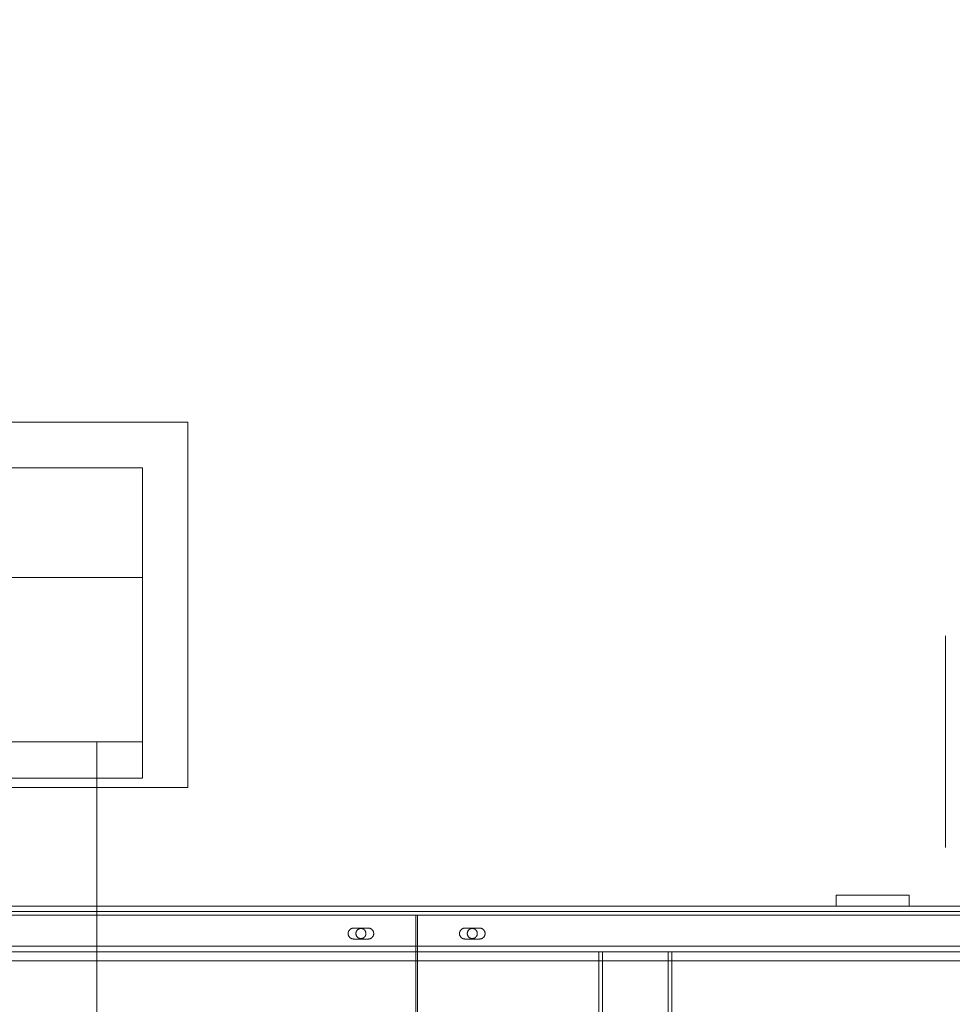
# Model space of a CAD drawing. Header units: millimetres. Extents: x -4395 to 65662, y -65530 to 6847.
# Tile 780 of 1034: x 25883 to 26394, y -17804 to -17265. Entities that reach past the tile are written whole.
import ezdxf

# ---------------------------------------------------------------- set-up
doc = ezdxf.new("R2010")
doc.units = ezdxf.units.MM
for name, color, linetype, lineweight in [('COTAS_P', 1, 'Continuous', 0), ('superior_briquetadora', 7, 'Continuous', 0), ('superior_C05', 7, 'Continuous', 0)]:
    doc.layers.add(name, color=color, linetype=linetype, lineweight=lineweight)
doc.dimstyles.new('R19_100', dxfattribs={"dimtxt": 250, "dimasz": 150, "dimexe": 150, "dimexo": 80, "dimgap": 100, "dimtad": 1, "dimtih": 1, "dimtoh": 1, "dimdsep": 46, "dimcen": 0.09, "dimadec": 0, "dimazin": 0, "dimtfac": 1, "dimtdec": 4, "dimtofl": 0, "dimtmove": 0, "dimatfit": 3, "dimfxl": 1, "dimtolj": 1, "dimtzin": 0, "dimarcsym": 0})

# ---------------------------------------------------------------- blocks, each defined once
blk = doc.blocks.new('DIM_R33_31')
at = {"layer": 'COTAS_P'}
for p, q in [((24250.07, -17080), (24400.07, -17035)), ((26750.07, -17080), (26600.07, -17035)), ((24250.07, -17980), (24250.07, -17080)), ((24250.07, -17080), (26750.07, -17080)), ((24250.07, -17080), (24400.07, -17125)), ((26750.07, -17080), (26600.07, -17125)), ((26750.07, -17980), (26750.07, -17080))]:
    blk.add_line(p, q, dxfattribs=at)
blk.add_text('2500 P', height=250, dxfattribs=at).set_placement((25500.07, -16980))

msp = doc.modelspace()

# ---------------------------------------------------------------- linework, layer by layer
at = {"layer": 'superior_briquetadora'}
for p, q in [((25775.067, -17485), (25975.067, -17485)), ((25975.067, -17685), (25975.067, -17485)), ((23750.067, -17510), (25950.067, -17510)), ((25800.067, -17510), (25950.067, -17510)), ((25950.067, -17660), (25950.067, -17510)), ((25950.067, -17570), (25950.067, -17510)), ((25950.067, -17680), (25950.067, -17510)), ((23750.067, -17570), (25950.067, -17570)), ((25950.067, -17680), (25950.067, -17570)), ((25800.067, -17660), (25950.067, -17660)), ((25825.067, -17660), (25925.067, -17660)), ((25925.067, -18720.639), (25925.067, -17660)), ((25925.067, -18674.804), (25925.067, -17660)), ((25950.067, -17680), (25950.067, -17660)), ((25950.067, -17680), (23750.067, -17680)), ((24150.067, -17680), (25950.067, -17680)), ((25800.067, -17680), (25950.067, -17680)), ((25775.067, -17685), (25975.067, -17685))]:
    msp.add_line(p, q, dxfattribs=at)
at = {"layer": 'superior_C05'}
for p, q in [((26390.067, -17602.162), (26390.067, -17602.018)), ((26390.067, -17602.45), (26390.067, -17602.162)), ((26390.067, -17602.881), (26390.067, -17602.45)), ((26390.067, -17603.454), (26390.067, -17602.881)), ((26390.067, -17604.168), (26390.067, -17603.454)), ((26390.067, -17605.02), (26390.067, -17604.168)), ((26390.067, -17606.009), (26390.067, -17605.02)), ((26390.067, -17607.133), (26390.067, -17606.009)), ((26390.067, -17608.387), (26390.067, -17607.133)), ((26390.067, -17609.771), (26390.067, -17608.387)), ((26390.067, -17611.278), (26390.067, -17609.771)), ((26390.067, -17612.908), (26390.067, -17611.278)), ((26390.067, -17614.654), (26390.067, -17612.908)), ((26390.067, -17616.513), (26390.067, -17614.654)), ((26390.067, -17618.48), (26390.067, -17616.513)), ((26390.067, -17620.55), (26390.067, -17618.48)), ((26390.067, -17622.718), (26390.067, -17620.55)), ((26390.067, -17624.979), (26390.067, -17622.718)), ((26390.067, -17627.327), (26390.067, -17624.979)), ((26390.067, -17629.757), (26390.067, -17627.327)), ((26390.067, -17632.261), (26390.067, -17629.757)), ((26390.067, -17634.835), (26390.067, -17632.261)), ((26390.067, -17637.471), (26390.067, -17634.835)), ((26390.067, -17640.163), (26390.067, -17637.471)), ((26390.067, -17642.904), (26390.067, -17640.163)), ((26390.067, -17645.688), (26390.067, -17642.904)), ((26390.067, -17648.508), (26390.067, -17645.688)), ((26390.067, -17651.356), (26390.067, -17648.508)), ((26390.067, -17654.225), (26390.067, -17651.356)), ((26390.067, -17657.109), (26390.067, -17654.225)), ((26390.067, -17660), (26390.067, -17657.109)), ((26390.067, -17660), (26390.067, -17662.891)), ((26390.067, -17662.891), (26390.067, -17665.775)), ((26390.067, -17665.775), (26390.067, -17668.644)), ((26390.067, -17668.644), (26390.067, -17671.492)), ((26390.067, -17671.492), (26390.067, -17674.312)), ((26390.067, -17674.312), (26390.067, -17677.096)), ((26390.067, -17677.096), (26390.067, -17679.837)), ((26390.067, -17679.837), (26390.067, -17682.529)), ((26390.067, -17682.529), (26390.067, -17685.165)), ((26390.067, -17685.165), (26390.067, -17687.739)), ((26390.067, -17687.739), (26390.067, -17690.243)), ((26390.067, -17690.243), (26390.067, -17692.673)), ((26390.067, -17692.673), (26390.067, -17695.021)), ((26390.067, -17695.021), (26390.067, -17697.282)), ((26390.067, -17697.282), (26390.067, -17699.45)), ((26390.067, -17699.45), (26390.067, -17701.52)), ((26390.067, -17701.52), (26390.067, -17703.487)), ((26390.067, -17703.487), (26390.067, -17705.346)), ((26390.067, -17705.346), (26390.067, -17707.092)), ((26390.067, -17707.092), (26390.067, -17708.722)), ((26390.067, -17708.722), (26390.067, -17710.229)), ((26390.067, -17710.229), (26390.067, -17711.613)), ((26390.067, -17711.613), (26390.067, -17712.867)), ((26390.067, -17712.867), (26390.067, -17713.991)), ((26390.067, -17713.991), (26390.067, -17714.98)), ((26390.067, -17714.98), (26390.067, -17715.832)), ((26390.067, -17715.832), (26390.067, -17716.546)), ((26390.067, -17716.546), (26390.067, -17717.119)), ((26390.067, -17717.119), (26390.067, -17717.55)), ((26390.067, -17717.55), (26390.067, -17717.838)), ((26390.067, -17717.838), (26390.067, -17717.982)), ((26330.067, -17750), (26330.067, -17744)), ((26330.067, -17744), (26370.067, -17744)), ((26345.58, -17744), (26345.569, -17744)), ((26345.602, -17744), (26345.58, -17744)), ((26345.636, -17744), (26345.602, -17744)), ((26345.68, -17744), (26345.636, -17744)), ((26345.736, -17744), (26345.68, -17744)), ((26345.802, -17744), (26345.736, -17744)), ((26345.879, -17744), (26345.802, -17744)), ((26345.966, -17744), (26345.879, -17744)), ((26346.063, -17744), (26345.966, -17744)), ((26346.17, -17744), (26346.063, -17744)), ((26346.287, -17744), (26346.17, -17744)), ((26346.414, -17744), (26346.287, -17744)), ((26346.549, -17744), (26346.414, -17744)), ((26346.693, -17744), (26346.549, -17744)), ((26346.846, -17744), (26346.693, -17744)), ((26347.007, -17744), (26346.846, -17744)), ((26347.175, -17744), (26347.007, -17744)), ((26347.35, -17744), (26347.175, -17744)), ((26347.533, -17744), (26347.35, -17744)), ((26347.721, -17744), (26347.533, -17744)), ((26347.915, -17744), (26347.721, -17744)), ((26348.115, -17744), (26347.915, -17744)), ((26348.32, -17744), (26348.115, -17744)), ((26348.528, -17744), (26348.32, -17744)), ((26348.741, -17744), (26348.528, -17744)), ((26348.957, -17744), (26348.741, -17744)), ((26349.176, -17744), (26348.957, -17744)), ((26349.397, -17744), (26349.176, -17744)), ((26349.619, -17744), (26349.397, -17744)), ((26349.843, -17744), (26349.619, -17744)), ((26350.067, -17744), (26349.843, -17744)), ((26350.292, -17744), (26350.067, -17744)), ((26350.516, -17744), (26350.292, -17744)), ((26350.738, -17744), (26350.516, -17744)), ((26350.959, -17744), (26350.738, -17744)), ((26351.178, -17744), (26350.959, -17744)), ((26351.394, -17744), (26351.178, -17744)), ((26351.607, -17744), (26351.394, -17744)), ((26351.815, -17744), (26351.607, -17744)), ((26352.02, -17744), (26351.815, -17744)), ((26352.22, -17744), (26352.02, -17744)), ((26352.414, -17744), (26352.22, -17744)), ((26352.602, -17744), (26352.414, -17744)), ((26352.785, -17744), (26352.602, -17744)), ((26352.96, -17744), (26352.785, -17744)), ((26353.128, -17744), (26352.96, -17744)), ((26353.289, -17744), (26353.128, -17744)), ((26353.442, -17744), (26353.289, -17744)), ((26353.586, -17744), (26353.442, -17744)), ((26353.721, -17744), (26353.586, -17744)), ((26353.848, -17744), (26353.721, -17744)), ((26353.965, -17744), (26353.848, -17744)), ((26354.072, -17744), (26353.965, -17744)), ((26354.169, -17744), (26354.072, -17744)), ((26354.256, -17744), (26354.169, -17744)), ((26354.333, -17744), (26354.256, -17744)), ((26354.399, -17744), (26354.333, -17744)), ((26354.455, -17744), (26354.399, -17744)), ((26354.499, -17744), (26354.455, -17744)), ((26354.533, -17744), (26354.499, -17744)), ((26354.555, -17744), (26354.533, -17744)), ((26354.566, -17744), (26354.555, -17744)), ((26370.067, -17750), (26370.067, -17744)), ((24310.067, -17750), (26690.067, -17750)), ((26330.067, -17750), (26370.067, -17750)), ((26342.09, -17750), (26342.07, -17750)), ((26342.13, -17750), (26342.09, -17750)), ((26342.189, -17750), (26342.13, -17750)), ((26342.268, -17750), (26342.189, -17750)), ((26342.366, -17750), (26342.268, -17750)), ((26342.484, -17750), (26342.366, -17750)), ((26342.62, -17750), (26342.484, -17750)), ((26342.775, -17750), (26342.62, -17750)), ((26342.949, -17750), (26342.775, -17750)), ((26343.139, -17750), (26342.949, -17750)), ((26343.347, -17750), (26343.139, -17750)), ((26343.572, -17750), (26343.347, -17750)), ((26343.813, -17750), (26343.572, -17750)), ((26344.069, -17750), (26343.813, -17750)), ((26344.341, -17750), (26344.069, -17750)), ((26344.626, -17750), (26344.341, -17750)), ((26344.925, -17750), (26344.626, -17750)), ((26345.237, -17750), (26344.925, -17750)), ((26345.561, -17750), (26345.237, -17750)), ((26345.896, -17750), (26345.561, -17750)), ((26345.58, -17750), (26345.569, -17750)), ((26345.602, -17750), (26345.58, -17750)), ((26345.636, -17750), (26345.602, -17750)), ((26345.68, -17750), (26345.636, -17750)), ((26345.736, -17750), (26345.68, -17750)), ((26345.802, -17750), (26345.736, -17750)), ((26345.879, -17750), (26345.802, -17750)), ((26345.966, -17750), (26345.879, -17750)), ((26346.241, -17750), (26345.896, -17750)), ((26346.063, -17750), (26345.966, -17750)), ((26346.17, -17750), (26346.063, -17750)), ((26346.287, -17750), (26346.17, -17750)), ((26346.596, -17750), (26346.241, -17750)), ((26346.414, -17750), (26346.287, -17750)), ((26346.549, -17750), (26346.414, -17750)), ((26346.693, -17750), (26346.549, -17750)), ((26346.96, -17750), (26346.596, -17750)), ((26346.846, -17750), (26346.693, -17750)), ((26347.007, -17750), (26346.846, -17750)), ((26347.331, -17750), (26346.96, -17750)), ((26347.175, -17750), (26347.007, -17750)), ((26347.35, -17750), (26347.175, -17750)), ((26347.709, -17750), (26347.331, -17750)), ((26347.533, -17750), (26347.35, -17750)), ((26347.721, -17750), (26347.533, -17750)), ((26348.093, -17750), (26347.709, -17750)), ((26347.915, -17750), (26347.721, -17750)), ((26348.115, -17750), (26347.915, -17750)), ((26348.482, -17750), (26348.093, -17750)), ((26348.32, -17750), (26348.115, -17750)), ((26348.528, -17750), (26348.32, -17750)), ((26348.875, -17750), (26348.482, -17750)), ((26348.741, -17750), (26348.528, -17750)), ((26348.957, -17750), (26348.741, -17750)), ((26349.271, -17750), (26348.875, -17750)), ((26349.176, -17750), (26348.957, -17750)), ((26349.397, -17750), (26349.176, -17750)), ((26349.669, -17750), (26349.271, -17750)), ((26349.619, -17750), (26349.397, -17750)), ((26349.843, -17750), (26349.619, -17750)), ((26350.067, -17750), (26349.669, -17750)), ((26350.067, -17750), (26349.843, -17750)), ((26350.292, -17750), (26350.067, -17750)), ((26350.067, -17750), (26350.466, -17750)), ((26350.516, -17750), (26350.292, -17750)), ((26350.466, -17750), (26350.864, -17750)), ((26350.738, -17750), (26350.516, -17750)), ((26350.959, -17750), (26350.738, -17750)), ((26350.864, -17750), (26351.26, -17750)), ((26351.178, -17750), (26350.959, -17750)), ((26351.394, -17750), (26351.178, -17750)), ((26351.26, -17750), (26351.653, -17750)), ((26351.607, -17750), (26351.394, -17750)), ((26351.815, -17750), (26351.607, -17750)), ((26351.653, -17750), (26352.042, -17750)), ((26352.02, -17750), (26351.815, -17750)), ((26352.22, -17750), (26352.02, -17750)), ((26352.042, -17750), (26352.426, -17750)), ((26352.414, -17750), (26352.22, -17750)), ((26352.602, -17750), (26352.414, -17750)), ((26352.426, -17750), (26352.804, -17750)), ((26352.785, -17750), (26352.602, -17750)), ((26352.96, -17750), (26352.785, -17750)), ((26352.804, -17750), (26353.175, -17750)), ((26353.128, -17750), (26352.96, -17750)), ((26353.289, -17750), (26353.128, -17750)), ((26353.175, -17750), (26353.539, -17750)), ((26353.442, -17750), (26353.289, -17750)), ((26353.586, -17750), (26353.442, -17750)), ((26353.539, -17750), (26353.894, -17750)), ((26353.721, -17750), (26353.586, -17750)), ((26353.848, -17750), (26353.721, -17750)), ((26353.965, -17750), (26353.848, -17750)), ((26353.894, -17750), (26354.239, -17750)), ((26354.072, -17750), (26353.965, -17750)), ((26354.169, -17750), (26354.072, -17750)), ((26354.256, -17750), (26354.169, -17750)), ((26354.239, -17750), (26354.574, -17750)), ((26354.333, -17750), (26354.256, -17750)), ((26354.399, -17750), (26354.333, -17750)), ((26354.455, -17750), (26354.399, -17750)), ((26354.499, -17750), (26354.455, -17750)), ((26354.533, -17750), (26354.499, -17750)), ((26354.555, -17750), (26354.533, -17750)), ((26354.566, -17750), (26354.555, -17750)), ((26354.574, -17750), (26354.898, -17750)), ((26354.898, -17750), (26355.21, -17750)), ((26355.21, -17750), (26355.509, -17750)), ((26355.509, -17750), (26355.794, -17750)), ((26355.794, -17750), (26356.066, -17750)), ((26356.066, -17750), (26356.322, -17750)), ((26356.322, -17750), (26356.563, -17750)), ((26356.563, -17750), (26356.788, -17750)), ((26356.788, -17750), (26356.996, -17750)), ((26356.996, -17750), (26357.186, -17750)), ((26357.186, -17750), (26357.36, -17750)), ((26357.36, -17750), (26357.514, -17750)), ((26357.514, -17750), (26357.651, -17750)), ((26357.651, -17750), (26357.768, -17750)), ((26357.768, -17750), (26357.867, -17750)), ((26357.867, -17750), (26357.946, -17750)), ((26357.946, -17750), (26358.005, -17750)), ((26358.005, -17750), (26358.045, -17750)), ((26358.045, -17750), (26358.065, -17750)), ((24300.067, -17755), (26700.067, -17755)), ((24310.067, -17753), (26690.067, -17753)), ((24310.067, -17755), (26690.067, -17755)), ((25500.567, -17755), (26099.817, -17755)), ((26099.817, -18205), (26099.817, -17755)), ((26100.817, -18205), (26100.817, -17755)), ((26100.817, -17755), (26700.067, -17755)), ((26063.568, -17763.015), (26063.472, -17763.13)), ((26063.67, -17762.905), (26063.568, -17763.015)), ((26063.777, -17762.801), (26063.67, -17762.905)), ((26063.889, -17762.702), (26063.777, -17762.801)), ((26064.006, -17762.609), (26063.889, -17762.702)), ((26064.128, -17762.521), (26064.006, -17762.609)), ((26064.253, -17762.44), (26064.128, -17762.521)), ((26064.383, -17762.365), (26064.253, -17762.44)), ((26064.516, -17762.297), (26064.383, -17762.365)), ((26064.652, -17762.236), (26064.516, -17762.297)), ((26064.791, -17762.181), (26064.652, -17762.236)), ((26064.933, -17762.133), (26064.791, -17762.181)), ((26065.077, -17762.093), (26064.933, -17762.133)), ((26065.223, -17762.059), (26065.077, -17762.093)), ((26065.37, -17762.034), (26065.223, -17762.059)), ((26065.519, -17762.015), (26065.37, -17762.034)), ((26065.668, -17762.004), (26065.519, -17762.015)), ((26065.817, -17762), (26065.668, -17762.004)), ((26065.817, -17762), (26073.817, -17762)), ((26067.897, -17763.031), (26067.802, -17763.13)), ((26067.998, -17762.938), (26067.897, -17763.031)), ((26068.103, -17762.85), (26067.998, -17762.938)), ((26068.212, -17762.767), (26068.103, -17762.85)), ((26068.325, -17762.69), (26068.212, -17762.767)), ((26068.442, -17762.618), (26068.325, -17762.69)), ((26068.563, -17762.553), (26068.442, -17762.618)), ((26068.686, -17762.493), (26068.563, -17762.553)), ((26068.813, -17762.44), (26068.686, -17762.493)), ((26068.942, -17762.393), (26068.813, -17762.44)), ((26069.073, -17762.353), (26068.942, -17762.393)), ((26069.206, -17762.319), (26069.073, -17762.353)), ((26069.34, -17762.292), (26069.206, -17762.319)), ((26069.476, -17762.271), (26069.34, -17762.292)), ((26069.612, -17762.258), (26069.476, -17762.271)), ((26069.749, -17762.251), (26069.612, -17762.258)), ((26069.886, -17762.251), (26069.749, -17762.251)), ((26070.023, -17762.258), (26069.886, -17762.251)), ((26070.159, -17762.271), (26070.023, -17762.258)), ((26070.295, -17762.292), (26070.159, -17762.271)), ((26070.429, -17762.319), (26070.295, -17762.292)), ((26070.562, -17762.353), (26070.429, -17762.319)), ((26070.693, -17762.393), (26070.562, -17762.353)), ((26070.822, -17762.44), (26070.693, -17762.393)), ((26070.949, -17762.493), (26070.822, -17762.44)), ((26071.072, -17762.553), (26070.949, -17762.493)), ((26071.192, -17762.618), (26071.072, -17762.553)), ((26071.309, -17762.69), (26071.192, -17762.618)), ((26071.423, -17762.767), (26071.309, -17762.69)), ((26071.532, -17762.85), (26071.423, -17762.767)), ((26071.637, -17762.938), (26071.532, -17762.85)), ((26071.738, -17763.031), (26071.637, -17762.938)), ((26071.833, -17763.13), (26071.738, -17763.031)), ((26073.817, -17762), (26073.965, -17762.004)), ((26074.112, -17762.014), (26073.965, -17762.004)), ((26074.258, -17762.032), (26074.112, -17762.014)), ((26074.403, -17762.058), (26074.258, -17762.032)), ((26074.546, -17762.09), (26074.403, -17762.058)), ((26074.688, -17762.129), (26074.546, -17762.09)), ((26074.828, -17762.175), (26074.688, -17762.129)), ((26074.966, -17762.228), (26074.828, -17762.175)), ((26075.1, -17762.288), (26074.966, -17762.228)), ((26075.232, -17762.354), (26075.1, -17762.288)), ((26075.36, -17762.427), (26075.232, -17762.354)), ((26075.484, -17762.506), (26075.36, -17762.427)), ((26075.605, -17762.59), (26075.484, -17762.506)), ((26075.721, -17762.681), (26075.605, -17762.59)), ((26075.832, -17762.777), (26075.721, -17762.681)), ((26075.939, -17762.879), (26075.832, -17762.777)), ((26076.04, -17762.985), (26075.939, -17762.879)), ((26076.137, -17763.097), (26076.04, -17762.985)), ((26124.568, -17763.015), (26124.472, -17763.13)), ((26124.67, -17762.905), (26124.568, -17763.015)), ((26124.777, -17762.801), (26124.67, -17762.905)), ((26124.889, -17762.702), (26124.777, -17762.801)), ((26125.006, -17762.609), (26124.889, -17762.702)), ((26125.128, -17762.521), (26125.006, -17762.609)), ((26125.253, -17762.44), (26125.128, -17762.521)), ((26125.383, -17762.365), (26125.253, -17762.44)), ((26125.516, -17762.297), (26125.383, -17762.365)), ((26125.652, -17762.236), (26125.516, -17762.297)), ((26125.791, -17762.181), (26125.652, -17762.236)), ((26125.933, -17762.133), (26125.791, -17762.181)), ((26126.077, -17762.093), (26125.933, -17762.133)), ((26126.223, -17762.059), (26126.077, -17762.093)), ((26126.37, -17762.034), (26126.223, -17762.059)), ((26126.519, -17762.015), (26126.37, -17762.034)), ((26126.668, -17762.004), (26126.519, -17762.015)), ((26126.817, -17762), (26126.668, -17762.004)), ((26126.817, -17762), (26134.817, -17762)), ((26128.897, -17763.031), (26128.802, -17763.13)), ((26128.998, -17762.938), (26128.897, -17763.031)), ((26129.103, -17762.85), (26128.998, -17762.938)), ((26129.212, -17762.767), (26129.103, -17762.85)), ((26129.325, -17762.69), (26129.212, -17762.767)), ((26129.442, -17762.618), (26129.325, -17762.69)), ((26129.563, -17762.553), (26129.442, -17762.618)), ((26129.686, -17762.493), (26129.563, -17762.553)), ((26129.813, -17762.44), (26129.686, -17762.493)), ((26129.942, -17762.393), (26129.813, -17762.44)), ((26130.073, -17762.353), (26129.942, -17762.393)), ((26130.206, -17762.319), (26130.073, -17762.353)), ((26130.34, -17762.292), (26130.206, -17762.319)), ((26130.476, -17762.271), (26130.34, -17762.292)), ((26130.612, -17762.258), (26130.476, -17762.271)), ((26130.749, -17762.251), (26130.612, -17762.258)), ((26130.886, -17762.251), (26130.749, -17762.251)), ((26131.023, -17762.258), (26130.886, -17762.251)), ((26131.159, -17762.271), (26131.023, -17762.258)), ((26131.295, -17762.292), (26131.159, -17762.271)), ((26131.429, -17762.319), (26131.295, -17762.292)), ((26131.562, -17762.353), (26131.429, -17762.319)), ((26131.693, -17762.393), (26131.562, -17762.353)), ((26131.822, -17762.44), (26131.693, -17762.393)), ((26131.949, -17762.493), (26131.822, -17762.44)), ((26132.072, -17762.553), (26131.949, -17762.493)), ((26132.192, -17762.618), (26132.072, -17762.553)), ((26132.309, -17762.69), (26132.192, -17762.618)), ((26132.423, -17762.767), (26132.309, -17762.69)), ((26132.532, -17762.85), (26132.423, -17762.767)), ((26132.637, -17762.938), (26132.532, -17762.85)), ((26132.738, -17763.031), (26132.637, -17762.938)), ((26132.833, -17763.13), (26132.738, -17763.031)), ((26134.817, -17762), (26134.965, -17762.004)), ((26135.112, -17762.014), (26134.965, -17762.004)), ((26135.258, -17762.032), (26135.112, -17762.014)), ((26135.403, -17762.058), (26135.258, -17762.032)), ((26135.546, -17762.09), (26135.403, -17762.058)), ((26135.688, -17762.129), (26135.546, -17762.09)), ((26135.828, -17762.175), (26135.688, -17762.129)), ((26135.966, -17762.228), (26135.828, -17762.175)), ((26136.1, -17762.288), (26135.966, -17762.228)), ((26136.232, -17762.354), (26136.1, -17762.288)), ((26136.36, -17762.427), (26136.232, -17762.354)), ((26136.484, -17762.506), (26136.36, -17762.427)), ((26136.605, -17762.59), (26136.484, -17762.506)), ((26136.721, -17762.681), (26136.605, -17762.59)), ((26136.832, -17762.777), (26136.721, -17762.681)), ((26136.939, -17762.879), (26136.832, -17762.777)), ((26137.04, -17762.985), (26136.939, -17762.879)), ((26137.137, -17763.097), (26137.04, -17762.985)), ((26062.826, -17764.776), (26062.818, -17764.925)), ((26062.818, -17764.925), (26062.818, -17765.075)), ((26062.818, -17765.075), (26062.826, -17765.224)), ((26062.841, -17764.627), (26062.826, -17764.776)), ((26062.826, -17765.224), (26062.841, -17765.373)), ((26062.863, -17764.479), (26062.841, -17764.627)), ((26062.841, -17765.373), (26062.863, -17765.521)), ((26062.893, -17764.332), (26062.863, -17764.479)), ((26062.863, -17765.521), (26062.893, -17765.668)), ((26062.93, -17764.187), (26062.893, -17764.332)), ((26062.893, -17765.668), (26062.93, -17765.813)), ((26062.974, -17764.045), (26062.93, -17764.187)), ((26062.93, -17765.813), (26062.974, -17765.955)), ((26063.025, -17763.904), (26062.974, -17764.045)), ((26062.974, -17765.955), (26063.025, -17766.096)), ((26063.083, -17763.766), (26063.025, -17763.904)), ((26063.025, -17766.096), (26063.083, -17766.234)), ((26063.148, -17763.631), (26063.083, -17763.766)), ((26063.083, -17766.234), (26063.148, -17766.369)), ((26063.219, -17763.5), (26063.148, -17763.631)), ((26063.148, -17766.369), (26063.219, -17766.5)), ((26063.297, -17763.372), (26063.219, -17763.5)), ((26063.219, -17766.5), (26063.297, -17766.628)), ((26063.382, -17763.249), (26063.297, -17763.372)), ((26063.297, -17766.628), (26063.382, -17766.751)), ((26063.472, -17763.13), (26063.382, -17763.249)), ((26063.382, -17766.751), (26063.472, -17766.87)), ((26063.472, -17766.87), (26063.568, -17766.985)), ((26063.568, -17766.985), (26063.67, -17767.095)), ((26063.67, -17767.095), (26063.777, -17767.199)), ((26063.777, -17767.199), (26063.889, -17767.298)), ((26063.889, -17767.298), (26064.006, -17767.391)), ((26064.006, -17767.391), (26064.128, -17767.479)), ((26064.128, -17767.479), (26064.253, -17767.56)), ((26064.253, -17767.56), (26064.383, -17767.635)), ((26064.383, -17767.635), (26064.516, -17767.703)), ((26064.516, -17767.703), (26064.652, -17767.764)), ((26064.652, -17767.764), (26064.791, -17767.819)), ((26064.791, -17767.819), (26064.933, -17767.867)), ((26064.933, -17767.867), (26065.077, -17767.907)), ((26065.077, -17767.907), (26065.223, -17767.941)), ((26065.223, -17767.941), (26065.37, -17767.966)), ((26065.37, -17767.966), (26065.519, -17767.985)), ((26065.519, -17767.985), (26065.668, -17767.996)), ((26065.817, -17768), (26065.668, -17767.996)), ((26073.817, -17768), (26065.817, -17768)), ((26067.071, -17764.863), (26067.067, -17765)), ((26067.067, -17765), (26067.071, -17765.137)), ((26067.081, -17764.726), (26067.071, -17764.863)), ((26067.071, -17765.137), (26067.081, -17765.274)), ((26067.098, -17764.59), (26067.081, -17764.726)), ((26067.081, -17765.274), (26067.098, -17765.41)), ((26067.122, -17764.455), (26067.098, -17764.59)), ((26067.098, -17765.41), (26067.122, -17765.545)), ((26067.153, -17764.321), (26067.122, -17764.455)), ((26067.122, -17765.545), (26067.153, -17765.679)), ((26067.19, -17764.189), (26067.153, -17764.321)), ((26067.153, -17765.679), (26067.19, -17765.811)), ((26067.233, -17764.059), (26067.19, -17764.189)), ((26067.19, -17765.811), (26067.233, -17765.941)), ((26067.283, -17763.932), (26067.233, -17764.059)), ((26067.233, -17765.941), (26067.283, -17766.068)), ((26067.34, -17763.807), (26067.283, -17763.932)), ((26067.283, -17766.068), (26067.34, -17766.193)), ((26067.402, -17763.685), (26067.34, -17763.807)), ((26067.34, -17766.193), (26067.402, -17766.315)), ((26067.471, -17763.566), (26067.402, -17763.685)), ((26067.402, -17766.315), (26067.471, -17766.434)), ((26067.545, -17763.451), (26067.471, -17763.566)), ((26067.471, -17766.434), (26067.545, -17766.549)), ((26067.625, -17763.34), (26067.545, -17763.451)), ((26067.545, -17766.549), (26067.625, -17766.66)), ((26067.711, -17763.232), (26067.625, -17763.34)), ((26067.625, -17766.66), (26067.711, -17766.768)), ((26067.802, -17763.13), (26067.711, -17763.232)), ((26067.711, -17766.768), (26067.802, -17766.87)), ((26067.802, -17766.87), (26067.897, -17766.969)), ((26067.897, -17766.969), (26067.998, -17767.062)), ((26067.998, -17767.062), (26068.103, -17767.15)), ((26068.103, -17767.15), (26068.212, -17767.233)), ((26068.212, -17767.233), (26068.325, -17767.31)), ((26068.325, -17767.31), (26068.442, -17767.382)), ((26068.442, -17767.382), (26068.563, -17767.447)), ((26068.563, -17767.447), (26068.686, -17767.507)), ((26068.686, -17767.507), (26068.813, -17767.56)), ((26068.813, -17767.56), (26068.942, -17767.607)), ((26068.942, -17767.607), (26069.073, -17767.647)), ((26069.073, -17767.647), (26069.206, -17767.681)), ((26069.206, -17767.681), (26069.34, -17767.708)), ((26069.34, -17767.708), (26069.476, -17767.729)), ((26069.476, -17767.729), (26069.612, -17767.742)), ((26069.612, -17767.742), (26069.749, -17767.749)), ((26069.749, -17767.749), (26069.886, -17767.749)), ((26069.886, -17767.749), (26070.023, -17767.742)), ((26070.023, -17767.742), (26070.159, -17767.729)), ((26070.159, -17767.729), (26070.295, -17767.708)), ((26070.295, -17767.708), (26070.429, -17767.681)), ((26070.429, -17767.681), (26070.562, -17767.647)), ((26070.562, -17767.647), (26070.693, -17767.607)), ((26070.693, -17767.607), (26070.822, -17767.56)), ((26070.822, -17767.56), (26070.949, -17767.507)), ((26070.949, -17767.507), (26071.072, -17767.447)), ((26071.072, -17767.447), (26071.192, -17767.382)), ((26071.192, -17767.382), (26071.309, -17767.31)), ((26071.309, -17767.31), (26071.423, -17767.233)), ((26071.423, -17767.233), (26071.532, -17767.15)), ((26071.532, -17767.15), (26071.637, -17767.062)), ((26071.637, -17767.062), (26071.738, -17766.969)), ((26071.738, -17766.969), (26071.833, -17766.87)), ((26071.924, -17763.232), (26071.833, -17763.13)), ((26071.833, -17766.87), (26071.924, -17766.768)), ((26072.01, -17763.34), (26071.924, -17763.232)), ((26071.924, -17766.768), (26072.01, -17766.66)), ((26072.09, -17763.451), (26072.01, -17763.34)), ((26072.01, -17766.66), (26072.09, -17766.549)), ((26072.164, -17763.566), (26072.09, -17763.451)), ((26072.09, -17766.549), (26072.164, -17766.434)), ((26072.233, -17763.685), (26072.164, -17763.566)), ((26072.164, -17766.434), (26072.233, -17766.315)), ((26072.295, -17763.807), (26072.233, -17763.685)), ((26072.233, -17766.315), (26072.295, -17766.193)), ((26072.352, -17763.932), (26072.295, -17763.807)), ((26072.295, -17766.193), (26072.352, -17766.068)), ((26072.402, -17764.059), (26072.352, -17763.932)), ((26072.352, -17766.068), (26072.402, -17765.941)), ((26072.445, -17764.189), (26072.402, -17764.059)), ((26072.402, -17765.941), (26072.445, -17765.811)), ((26072.482, -17764.321), (26072.445, -17764.189)), ((26072.445, -17765.811), (26072.482, -17765.679)), ((26072.513, -17764.455), (26072.482, -17764.321)), ((26072.482, -17765.679), (26072.513, -17765.545)), ((26072.537, -17764.59), (26072.513, -17764.455)), ((26072.513, -17765.545), (26072.537, -17765.41)), ((26072.554, -17764.726), (26072.537, -17764.59)), ((26072.537, -17765.41), (26072.554, -17765.274)), ((26072.564, -17764.863), (26072.554, -17764.726)), ((26072.554, -17765.274), (26072.564, -17765.137)), ((26072.567, -17765), (26072.564, -17764.863)), ((26072.567, -17765), (26072.564, -17765.137)), ((26073.817, -17768), (26073.965, -17767.996)), ((26073.965, -17767.996), (26074.112, -17767.986)), ((26074.112, -17767.986), (26074.258, -17767.968)), ((26074.258, -17767.968), (26074.403, -17767.942)), ((26074.403, -17767.942), (26074.546, -17767.91)), ((26074.546, -17767.91), (26074.688, -17767.871)), ((26074.688, -17767.871), (26074.828, -17767.825)), ((26074.828, -17767.825), (26074.966, -17767.772)), ((26074.966, -17767.772), (26075.1, -17767.712)), ((26075.1, -17767.712), (26075.232, -17767.646)), ((26075.232, -17767.646), (26075.36, -17767.573)), ((26075.36, -17767.573), (26075.484, -17767.494)), ((26075.484, -17767.494), (26075.605, -17767.41)), ((26075.605, -17767.41), (26075.721, -17767.319)), ((26075.721, -17767.319), (26075.832, -17767.223)), ((26075.832, -17767.223), (26075.939, -17767.121)), ((26075.939, -17767.121), (26076.04, -17767.015)), ((26076.04, -17767.015), (26076.137, -17766.903)), ((26076.227, -17763.213), (26076.137, -17763.097)), ((26076.137, -17766.903), (26076.227, -17766.787)), ((26076.312, -17763.333), (26076.227, -17763.213)), ((26076.227, -17766.787), (26076.312, -17766.667)), ((26076.391, -17763.458), (26076.312, -17763.333)), ((26076.312, -17766.667), (26076.391, -17766.542)), ((26076.463, -17763.586), (26076.391, -17763.458)), ((26076.391, -17766.542), (26076.463, -17766.414)), ((26076.529, -17763.717), (26076.463, -17763.586)), ((26076.463, -17766.414), (26076.529, -17766.283)), ((26076.589, -17763.852), (26076.529, -17763.717)), ((26076.529, -17766.283), (26076.589, -17766.148)), ((26076.642, -17763.989), (26076.589, -17763.852)), ((26076.589, -17766.148), (26076.642, -17766.011)), ((26076.688, -17764.129), (26076.642, -17763.989)), ((26076.642, -17766.011), (26076.688, -17765.871)), ((26076.728, -17764.271), (26076.688, -17764.129)), ((26076.688, -17765.871), (26076.728, -17765.729)), ((26076.76, -17764.415), (26076.728, -17764.271)), ((26076.728, -17765.729), (26076.76, -17765.585)), ((26076.785, -17764.56), (26076.76, -17764.415)), ((26076.76, -17765.585), (26076.785, -17765.44)), ((26076.803, -17764.706), (26076.785, -17764.56)), ((26076.785, -17765.44), (26076.803, -17765.294)), ((26076.814, -17764.853), (26076.803, -17764.706)), ((26076.803, -17765.294), (26076.814, -17765.147)), ((26076.817, -17765), (26076.814, -17764.853)), ((26076.814, -17765.147), (26076.817, -17765)), ((26123.826, -17764.776), (26123.818, -17764.925)), ((26123.818, -17764.925), (26123.818, -17765.075)), ((26123.818, -17765.075), (26123.826, -17765.224)), ((26123.841, -17764.627), (26123.826, -17764.776)), ((26123.826, -17765.224), (26123.841, -17765.373)), ((26123.863, -17764.479), (26123.841, -17764.627)), ((26123.841, -17765.373), (26123.863, -17765.521)), ((26123.893, -17764.332), (26123.863, -17764.479)), ((26123.863, -17765.521), (26123.893, -17765.668)), ((26123.93, -17764.187), (26123.893, -17764.332)), ((26123.893, -17765.668), (26123.93, -17765.813)), ((26123.974, -17764.045), (26123.93, -17764.187)), ((26123.93, -17765.813), (26123.974, -17765.955)), ((26124.025, -17763.904), (26123.974, -17764.045)), ((26123.974, -17765.955), (26124.025, -17766.096)), ((26124.083, -17763.766), (26124.025, -17763.904)), ((26124.025, -17766.096), (26124.083, -17766.234)), ((26124.148, -17763.631), (26124.083, -17763.766)), ((26124.083, -17766.234), (26124.148, -17766.369)), ((26124.219, -17763.5), (26124.148, -17763.631)), ((26124.148, -17766.369), (26124.219, -17766.5)), ((26124.297, -17763.372), (26124.219, -17763.5)), ((26124.219, -17766.5), (26124.297, -17766.628)), ((26124.382, -17763.249), (26124.297, -17763.372)), ((26124.297, -17766.628), (26124.382, -17766.751)), ((26124.472, -17763.13), (26124.382, -17763.249)), ((26124.382, -17766.751), (26124.472, -17766.87)), ((26124.472, -17766.87), (26124.568, -17766.985)), ((26124.568, -17766.985), (26124.67, -17767.095)), ((26124.67, -17767.095), (26124.777, -17767.199)), ((26124.777, -17767.199), (26124.889, -17767.298)), ((26124.889, -17767.298), (26125.006, -17767.391)), ((26125.006, -17767.391), (26125.128, -17767.479)), ((26125.128, -17767.479), (26125.253, -17767.56)), ((26125.253, -17767.56), (26125.383, -17767.635)), ((26125.383, -17767.635), (26125.516, -17767.703)), ((26125.516, -17767.703), (26125.652, -17767.764)), ((26125.652, -17767.764), (26125.791, -17767.819)), ((26125.791, -17767.819), (26125.933, -17767.867)), ((26125.933, -17767.867), (26126.077, -17767.907)), ((26126.077, -17767.907), (26126.223, -17767.941)), ((26126.223, -17767.941), (26126.37, -17767.966)), ((26126.37, -17767.966), (26126.519, -17767.985)), ((26126.519, -17767.985), (26126.668, -17767.996)), ((26126.668, -17767.996), (26126.817, -17768)), ((26126.817, -17768), (26134.817, -17768)), ((26128.071, -17764.863), (26128.067, -17765)), ((26128.067, -17765), (26128.071, -17765.137)), ((26128.081, -17764.726), (26128.071, -17764.863)), ((26128.071, -17765.137), (26128.081, -17765.274)), ((26128.098, -17764.59), (26128.081, -17764.726)), ((26128.081, -17765.274), (26128.098, -17765.41)), ((26128.122, -17764.455), (26128.098, -17764.59)), ((26128.098, -17765.41), (26128.122, -17765.545)), ((26128.153, -17764.321), (26128.122, -17764.455)), ((26128.122, -17765.545), (26128.153, -17765.679)), ((26128.19, -17764.189), (26128.153, -17764.321)), ((26128.153, -17765.679), (26128.19, -17765.811)), ((26128.233, -17764.059), (26128.19, -17764.189)), ((26128.19, -17765.811), (26128.233, -17765.941)), ((26128.283, -17763.932), (26128.233, -17764.059)), ((26128.233, -17765.941), (26128.283, -17766.068)), ((26128.34, -17763.807), (26128.283, -17763.932)), ((26128.283, -17766.068), (26128.34, -17766.193)), ((26128.402, -17763.685), (26128.34, -17763.807)), ((26128.34, -17766.193), (26128.402, -17766.315)), ((26128.471, -17763.566), (26128.402, -17763.685)), ((26128.402, -17766.315), (26128.471, -17766.434)), ((26128.545, -17763.451), (26128.471, -17763.566)), ((26128.471, -17766.434), (26128.545, -17766.549)), ((26128.625, -17763.34), (26128.545, -17763.451)), ((26128.545, -17766.549), (26128.625, -17766.66)), ((26128.711, -17763.232), (26128.625, -17763.34)), ((26128.625, -17766.66), (26128.711, -17766.768)), ((26128.802, -17763.13), (26128.711, -17763.232)), ((26128.711, -17766.768), (26128.802, -17766.87)), ((26128.802, -17766.87), (26128.897, -17766.969)), ((26128.897, -17766.969), (26128.998, -17767.062)), ((26128.998, -17767.062), (26129.103, -17767.15)), ((26129.103, -17767.15), (26129.212, -17767.233)), ((26129.212, -17767.233), (26129.325, -17767.31)), ((26129.325, -17767.31), (26129.442, -17767.382)), ((26129.442, -17767.382), (26129.563, -17767.447)), ((26129.563, -17767.447), (26129.686, -17767.507)), ((26129.686, -17767.507), (26129.813, -17767.56)), ((26129.813, -17767.56), (26129.942, -17767.607)), ((26129.942, -17767.607), (26130.073, -17767.647)), ((26130.073, -17767.647), (26130.206, -17767.681)), ((26130.206, -17767.681), (26130.34, -17767.708)), ((26130.34, -17767.708), (26130.476, -17767.729)), ((26130.476, -17767.729), (26130.612, -17767.742)), ((26130.612, -17767.742), (26130.749, -17767.749)), ((26130.749, -17767.749), (26130.886, -17767.749)), ((26130.886, -17767.749), (26131.023, -17767.742)), ((26131.023, -17767.742), (26131.159, -17767.729)), ((26131.159, -17767.729), (26131.295, -17767.708)), ((26131.295, -17767.708), (26131.429, -17767.681)), ((26131.429, -17767.681), (26131.562, -17767.647)), ((26131.562, -17767.647), (26131.693, -17767.607)), ((26131.693, -17767.607), (26131.822, -17767.56)), ((26131.822, -17767.56), (26131.949, -17767.507)), ((26131.949, -17767.507), (26132.072, -17767.447)), ((26132.072, -17767.447), (26132.192, -17767.382)), ((26132.192, -17767.382), (26132.309, -17767.31)), ((26132.309, -17767.31), (26132.423, -17767.233)), ((26132.423, -17767.233), (26132.532, -17767.15)), ((26132.532, -17767.15), (26132.637, -17767.062)), ((26132.637, -17767.062), (26132.738, -17766.969)), ((26132.738, -17766.969), (26132.833, -17766.87)), ((26132.924, -17763.232), (26132.833, -17763.13)), ((26132.833, -17766.87), (26132.924, -17766.768)), ((26133.01, -17763.34), (26132.924, -17763.232)), ((26132.924, -17766.768), (26133.01, -17766.66)), ((26133.09, -17763.451), (26133.01, -17763.34)), ((26133.01, -17766.66), (26133.09, -17766.549)), ((26133.164, -17763.566), (26133.09, -17763.451)), ((26133.09, -17766.549), (26133.164, -17766.434)), ((26133.233, -17763.685), (26133.164, -17763.566)), ((26133.164, -17766.434), (26133.233, -17766.315)), ((26133.295, -17763.807), (26133.233, -17763.685)), ((26133.233, -17766.315), (26133.295, -17766.193)), ((26133.352, -17763.932), (26133.295, -17763.807)), ((26133.295, -17766.193), (26133.352, -17766.068)), ((26133.402, -17764.059), (26133.352, -17763.932)), ((26133.352, -17766.068), (26133.402, -17765.941)), ((26133.445, -17764.189), (26133.402, -17764.059)), ((26133.402, -17765.941), (26133.445, -17765.811)), ((26133.482, -17764.321), (26133.445, -17764.189)), ((26133.445, -17765.811), (26133.482, -17765.679)), ((26133.513, -17764.455), (26133.482, -17764.321)), ((26133.482, -17765.679), (26133.513, -17765.545)), ((26133.537, -17764.59), (26133.513, -17764.455)), ((26133.513, -17765.545), (26133.537, -17765.41)), ((26133.554, -17764.726), (26133.537, -17764.59)), ((26133.537, -17765.41), (26133.554, -17765.274)), ((26133.564, -17764.863), (26133.554, -17764.726)), ((26133.554, -17765.274), (26133.564, -17765.137)), ((26133.567, -17765), (26133.564, -17764.863)), ((26133.567, -17765), (26133.564, -17765.137)), ((26134.817, -17768), (26134.965, -17767.996)), ((26134.965, -17767.996), (26135.112, -17767.986)), ((26135.112, -17767.986), (26135.258, -17767.968)), ((26135.258, -17767.968), (26135.403, -17767.942)), ((26135.403, -17767.942), (26135.546, -17767.91)), ((26135.546, -17767.91), (26135.688, -17767.871)), ((26135.688, -17767.871), (26135.828, -17767.825)), ((26135.828, -17767.825), (26135.966, -17767.772)), ((26135.966, -17767.772), (26136.1, -17767.712)), ((26136.1, -17767.712), (26136.232, -17767.646)), ((26136.232, -17767.646), (26136.36, -17767.573)), ((26136.36, -17767.573), (26136.484, -17767.494)), ((26136.484, -17767.494), (26136.605, -17767.41)), ((26136.605, -17767.41), (26136.721, -17767.319)), ((26136.721, -17767.319), (26136.832, -17767.223)), ((26136.832, -17767.223), (26136.939, -17767.121)), ((26136.939, -17767.121), (26137.04, -17767.015)), ((26137.04, -17767.015), (26137.137, -17766.903)), ((26137.227, -17763.213), (26137.137, -17763.097)), ((26137.137, -17766.903), (26137.227, -17766.787)), ((26137.312, -17763.333), (26137.227, -17763.213)), ((26137.227, -17766.787), (26137.312, -17766.667)), ((26137.391, -17763.458), (26137.312, -17763.333)), ((26137.312, -17766.667), (26137.391, -17766.542)), ((26137.463, -17763.586), (26137.391, -17763.458)), ((26137.391, -17766.542), (26137.463, -17766.414)), ((26137.529, -17763.717), (26137.463, -17763.586)), ((26137.463, -17766.414), (26137.529, -17766.283)), ((26137.589, -17763.852), (26137.529, -17763.717)), ((26137.529, -17766.283), (26137.589, -17766.148)), ((26137.642, -17763.989), (26137.589, -17763.852)), ((26137.589, -17766.148), (26137.642, -17766.011)), ((26137.688, -17764.129), (26137.642, -17763.989)), ((26137.642, -17766.011), (26137.688, -17765.871)), ((26137.728, -17764.271), (26137.688, -17764.129)), ((26137.688, -17765.871), (26137.728, -17765.729)), ((26137.76, -17764.415), (26137.728, -17764.271)), ((26137.728, -17765.729), (26137.76, -17765.585)), ((26137.785, -17764.56), (26137.76, -17764.415)), ((26137.76, -17765.585), (26137.785, -17765.44)), ((26137.803, -17764.706), (26137.785, -17764.56)), ((26137.785, -17765.44), (26137.803, -17765.294)), ((26137.814, -17764.853), (26137.803, -17764.706)), ((26137.803, -17765.294), (26137.814, -17765.147)), ((26137.817, -17765), (26137.814, -17764.853)), ((26137.817, -17765), (26137.814, -17765.147)), ((24310.067, -17772), (26690.067, -17772)), ((24310.067, -17775), (26690.067, -17775)), ((26200.067, -18185), (26200.067, -17775)), ((26200.067, -17775), (26240.067, -17775)), ((26202.067, -17775), (26238.067, -17775)), ((26202.067, -18185), (26202.067, -17775)), ((26238.067, -18185), (26238.067, -17775)), ((26240.067, -18185), (26240.067, -17775)), ((24250.067, -17780), (26750.067, -17780)), ((26330.123, -17780), (26330.074, -17780)), ((26330.223, -17780), (26330.123, -17780)), ((26330.371, -17780), (26330.223, -17780)), ((26330.569, -17780), (26330.371, -17780)), ((26330.815, -17780), (26330.569, -17780)), ((26331.109, -17780), (26330.815, -17780)), ((26331.45, -17780), (26331.109, -17780)), ((26331.837, -17780), (26331.45, -17780)), ((26332.27, -17780), (26331.837, -17780)), ((26332.747, -17780), (26332.27, -17780)), ((26333.267, -17780), (26332.747, -17780)), ((26333.829, -17780), (26333.267, -17780)), ((26334.431, -17780), (26333.829, -17780)), ((26335.072, -17780), (26334.431, -17780)), ((26335.75, -17780), (26335.072, -17780)), ((26336.464, -17780), (26335.75, -17780)), ((26337.212, -17780), (26336.464, -17780)), ((26337.991, -17780), (26337.212, -17780)), ((26338.801, -17780), (26337.991, -17780)), ((26339.639, -17780), (26338.801, -17780)), ((26340.502, -17780), (26339.639, -17780)), ((26341.39, -17780), (26340.502, -17780)), ((26342.299, -17780), (26341.39, -17780)), ((26343.227, -17780), (26342.299, -17780)), ((26344.172, -17780), (26343.227, -17780)), ((26345.132, -17780), (26344.172, -17780)), ((26346.105, -17780), (26345.132, -17780)), ((26347.087, -17780), (26346.105, -17780)), ((26348.076, -17780), (26347.087, -17780)), ((26349.071, -17780), (26348.076, -17780)), ((26350.067, -17780), (26349.071, -17780)), ((26350.067, -17780), (26351.064, -17780)), ((26351.064, -17780), (26352.059, -17780)), ((26352.059, -17780), (26353.048, -17780)), ((26353.048, -17780), (26354.03, -17780)), ((26354.03, -17780), (26355.003, -17780)), ((26355.003, -17780), (26355.963, -17780)), ((26355.963, -17780), (26356.908, -17780)), ((26356.908, -17780), (26357.836, -17780)), ((26357.836, -17780), (26358.745, -17780)), ((26358.745, -17780), (26359.633, -17780)), ((26359.633, -17780), (26360.496, -17780)), ((26360.496, -17780), (26361.334, -17780)), ((26361.334, -17780), (26362.144, -17780)), ((26362.144, -17780), (26362.923, -17780)), ((26362.923, -17780), (26363.671, -17780)), ((26363.671, -17780), (26364.385, -17780)), ((26364.385, -17780), (26365.063, -17780)), ((26365.063, -17780), (26365.704, -17780)), ((26365.704, -17780), (26366.306, -17780)), ((26366.306, -17780), (26366.868, -17780)), ((26366.868, -17780), (26367.388, -17780)), ((26367.388, -17780), (26367.865, -17780)), ((26367.865, -17780), (26368.298, -17780)), ((26368.298, -17780), (26368.685, -17780)), ((26368.685, -17780), (26369.026, -17780)), ((26369.026, -17780), (26369.32, -17780)), ((26369.32, -17780), (26369.566, -17780)), ((26369.566, -17780), (26369.764, -17780)), ((26369.764, -17780), (26369.912, -17780)), ((26369.912, -17780), (26370.012, -17780)), ((26370.012, -17780), (26370.061, -17780))]:
    msp.add_line(p, q, dxfattribs=at)

# ---------------------------------------------------------------- dimensions: what is measured, and where the dimension line sits
at = {"layer": 'COTAS_P'}
dim = msp.add_aligned_dim(p1=(24250.067, -17980), p2=(26750.067, -17980), distance=900, text='<> P', dimstyle='R19_100', dxfattribs=at)
dim.commit()
dim.dimension.update_dxf_attribs({"geometry": 'DIM_R33_31', "text_midpoint": (25500.067, -17080)})

doc.saveas('drawing.dxf')
